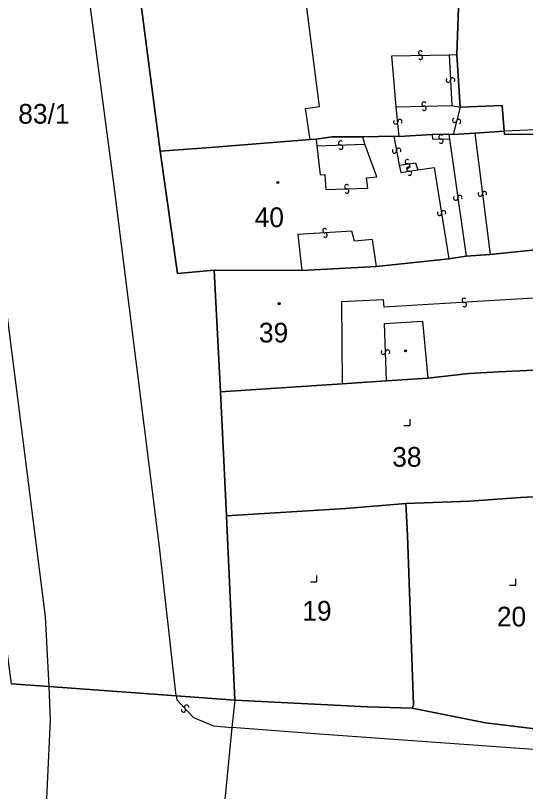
# Model space of a CAD drawing. Extents: x -600309 to -598967, y -1161267 to -1160292.
# Drawn here: x -599088.5 to -599044.5, y -1160929.6 to -1160862.6 of the extents above; entities that cross this region are included whole.
import ezdxf

# ---------------------------------------------------------------- set-up
doc = ezdxf.new("R2010")
doc.units = 0
for name, color, linetype in [('Level 1', 7, 'Continuous'), ('Level 13', 7, 'Continuous'), ('Level 3', 7, 'Continuous'), ('Level 4', 7, 'Continuous'), ('Level 5', 7, 'Continuous'), ('Level 57', 7, 'Continuous'), ('Level 60', 7, 'Continuous'), ('Vrstva 60', 7, 'Continuous')]:
    doc.layers.add(name, color=color, linetype=linetype)

msp = doc.modelspace()

# ---------------------------------------------------------------- linework, layer by layer
at = {"layer": 'Level 1'}
for points in [[(-599079.26, -1160849.31), (-599076, -1160874.31)], [(-599050.39, -1160865.97), (-599050.27, -1160861.91)], [(-599050.11, -1160870.52), (-599050.39, -1160865.97)], [(-599046.32, -1160872.59), (-599046.48, -1160870.37), (-599050.11, -1160870.52)], [(-599062.53, -1160873.27), (-599061.17, -1160873.09), (-599058.51, -1160873.09)], [(-599058.51, -1160873.09), (-599055.83, -1160873.02)], [(-599055.83, -1160873.02), (-599055.37, -1160873.06)], [(-599055.37, -1160873.06), (-599052.52, -1160872.87)], [(-599052.52, -1160872.87), (-599051.1, -1160872.86)], [(-599051.1, -1160872.86), (-599050.73, -1160872.87)], [(-599050.73, -1160872.87), (-599048.86, -1160872.76)], [(-599048.86, -1160872.76), (-599046.32, -1160872.59)], [(-599046.32, -1160872.59), (-599046.29, -1160872.87), (-599043.48, -1160872.85)], [(-599063.07, -1160873.31), (-599071.67, -1160874), (-599076, -1160874.31)], [(-599063.07, -1160873.31), (-599062.53, -1160873.27)], [(-599071.35, -1160884.59), (-599074.51, -1160884.88), (-599076, -1160874.31)], [(-599047.54, -1160883.24), (-599042.48, -1160882.73)], [(-599057.34, -1160884.28), (-599051.08, -1160883.6)], [(-599051.08, -1160883.6), (-599049.6, -1160883.39)], [(-599049.6, -1160883.39), (-599047.54, -1160883.24)], [(-599063.77, -1160884.62), (-599057.34, -1160884.28)], [(-599071.35, -1160884.59), (-599063.77, -1160884.62)], [(-599070.8, -1160895.09), (-599071.35, -1160884.59)], [(-599052.9, -1160893.91), (-599049.37, -1160893.52), (-599046.77, -1160893.37), (-599042.54, -1160893.17)], [(-599070.8, -1160895.09), (-599060.31, -1160894.39)], [(-599060.31, -1160894.39), (-599056.47, -1160894.14)], [(-599056.47, -1160894.14), (-599052.9, -1160893.91)], [(-599070.27, -1160905.8), (-599070.8, -1160895.09)], [(-599054.81, -1160904.75), (-599049.3, -1160904.54), (-599044.9, -1160904.22), (-599038.43, -1160903.87), (-599038.03, -1160903.85), (-599037.03, -1160903.8)], [(-599070.27, -1160905.8), (-599060, -1160905.16), (-599054.81, -1160904.75)], [(-599054.81, -1160904.75), (-599054.77, -1160905.26), (-599054.66, -1160907.49), (-599054.14, -1160922.13), (-599054.25, -1160922.4)], [(-599069.57, -1160921.71), (-599070.27, -1160905.8)], [(-599088.82, -1160920.31), (-599085.6, -1160920.54)], [(-599085.6, -1160920.54), (-599074.61, -1160921.34)], [(-599074.61, -1160921.34), (-599069.57, -1160921.71)], [(-599069.57, -1160921.71), (-599069.81, -1160924.08)], [(-599069.57, -1160921.71), (-599058.1, -1160922.3), (-599054.25, -1160922.4)], [(-599054.25, -1160922.4), (-599047.92, -1160923.68), (-599043.41, -1160924.21), (-599042.61, -1160924.24), (-599040.58, -1160924.42), (-599036.88, -1160924.64)], [(-599069.81, -1160924.08), (-599070.52, -1160931.19)]]:
    msp.add_lwpolyline(points, dxfattribs=at)
at = {"layer": 'Level 13'}
for centre, start, end in [((-599053.541, -1160865.846), 38.29864, 270.39664), ((-599053.538, -1160866.214), 218.08419, 90.67419), ((-599051.134, -1160868.189), 130.17106, 2.76106), ((-599050.766, -1160868.172), 310.38552, 182.48352), ((-599053.234, -1160870.246), 39.04339, 271.14138), ((-599053.225, -1160870.614), 218.82893, 91.41893), ((-599055.684, -1160871.797), 133.17195, 5.26995), ((-599055.317, -1160871.762), 312.95749, 185.54749), ((-599050.598, -1160871.652), 112.37872, 344.96872), ((-599050.242, -1160871.749), 292.59317, 164.69117), ((-599051.766, -1160873.086), 36.58791, 268.68591), ((-599060.425, -1160873.606), 39.45278, 271.55078), ((-599051.773, -1160873.454), 216.37345, 88.96345), ((-599060.414, -1160873.974), 219.23833, 91.82833), ((-599055.781, -1160874.303), 137.62503, 10.21503), ((-599055.418, -1160874.238), 317.83949, 189.93749), ((-599054.684, -1160875.227), 45.44594, 277.54394), ((-599054.635, -1160875.592), 225.23148, 97.82148), ((-599054.539, -1160875.858), 47.08942, 279.18742), ((-599054.48, -1160876.222), 226.87496, 99.46496), ((-599059.903, -1160877.386), 38.9464, 271.04439), ((-599059.896, -1160877.754), 218.73194, 91.32194), ((-599048.017, -1160877.979), 314.55158, 186.64957), ((-599050.502, -1160878.365), 135.26458, 7.85458), ((-599050.137, -1160878.316), 315.47903, 187.57703), ((-599048.383, -1160878.022), 134.33712, 6.92712), ((-599051.902, -1160879.689), 136.45545, 9.04545), ((-599051.538, -1160879.632), 316.66991, 188.7679), ((-599061.791, -1160881.186), 40.8339, 273.4239), ((-599061.77, -1160881.554), 221.04835, 93.14635), ((-599049.77, -1160887.196), 40.60267, 273.19267), ((-599049.751, -1160887.564), 220.81713, 92.91513), ((-599056.744, -1160891.665), 129.4553, 1.55329), ((-599056.376, -1160891.654), 309.24084, 181.83084), ((-599073.995, -1160922.566), 170.41081, 43.00081), ((-599073.724, -1160922.315), 350.62527, 222.72327)]:
    msp.add_arc(centre, 0.184, start, end, dxfattribs=at)
at = {"layer": 'Level 3'}
for points in [[(-599074.61, -1160921.34), (-599076.07, -1160908.47), (-599080, -1160877.12), (-599086.34, -1160829.29), (-599093.48, -1160774.9), (-599099.55, -1160728.72), (-599108.28, -1160661.9), (-599113.87, -1160618.88), (-599121.68, -1160559.98), (-599125.21, -1160533.84), (-599124.87, -1160520.77), (-599126.96, -1160505.91), (-599130.17, -1160496.23), (-599134.63, -1160462.96), (-599139.07, -1160429.09), (-599139.87, -1160426.79)], [(-599132.64, -1160588.42), (-599131.72, -1160588.79), (-599129.51, -1160590.55), (-599127.91, -1160592.92), (-599123.64, -1160625.24), (-599119.43, -1160657.81), (-599114.01, -1160699.12), (-599108.57, -1160740.61), (-599104.57, -1160771), (-599100.55, -1160801.78), (-599094.65, -1160845.88), (-599085.93, -1160914.49), (-599085.6, -1160920.54)], [(-599063.07, -1160873.31), (-599063.45, -1160870.62), (-599062.25, -1160870.47), (-599065.13, -1160847.99)], [(-599055.63, -1160870.5), (-599056.01, -1160866.07), (-599051.06, -1160865.99)], [(-599051.06, -1160865.99), (-599050.39, -1160865.97)], [(-599051.06, -1160865.99), (-599050.83, -1160870.36)], [(-599055.63, -1160870.5), (-599050.83, -1160870.36)], [(-599050.83, -1160870.36), (-599050.11, -1160870.52)], [(-599055.37, -1160873.06), (-599055.63, -1160870.5)], [(-599050.11, -1160870.52), (-599050.73, -1160872.87)], [(-599026.6, -1160871.76), (-599046.32, -1160872.59)], [(-599058.35, -1160873.71), (-599058.51, -1160873.09)], [(-599055.83, -1160873.02), (-599055.37, -1160875.51)], [(-599052.52, -1160872.87), (-599052.5, -1160873.26), (-599051.04, -1160873.28)], [(-599051.1, -1160872.86), (-599051.04, -1160873.28)], [(-599048.86, -1160872.76), (-599047.54, -1160883.24)], [(-599062.53, -1160873.27), (-599062.48, -1160873.86)], [(-599062.48, -1160873.86), (-599058.35, -1160873.71)], [(-599062.48, -1160873.86), (-599062.21, -1160876.37), (-599061.78, -1160876.34), (-599061.72, -1160877.62), (-599058.08, -1160877.52), (-599058.19, -1160876.61), (-599057.3, -1160876.52), (-599058.35, -1160873.71)], [(-599051.04, -1160873.28), (-599049.6, -1160883.39)], [(-599055.37, -1160875.51), (-599053.96, -1160875.31), (-599053.78, -1160875.92)], [(-599055.37, -1160875.51), (-599055.24, -1160876.17), (-599053.78, -1160875.92)], [(-599053.78, -1160875.92), (-599052.37, -1160875.72), (-599051.08, -1160883.6)], [(-599057.34, -1160884.28), (-599057.68, -1160881.95), (-599059.23, -1160882.08), (-599059.45, -1160881.22), (-599064.12, -1160881.52), (-599063.77, -1160884.62)], [(-599042.87, -1160886.96), (-599056.66, -1160887.79), (-599056.74, -1160887.15), (-599060.36, -1160887.32), (-599060.31, -1160894.39)], [(-599056.47, -1160894.14), (-599056.65, -1160889.19), (-599053.37, -1160888.99), (-599052.9, -1160893.91)], [(-599085.6, -1160920.54), (-599085.49, -1160923.44), (-599085.84, -1160930.8), (-599090.96, -1160971.81), (-599096.26, -1161014.5), (-599102.48, -1161058.35)], [(-599074.61, -1160921.34), (-599074.57, -1160921.68), (-599073.14, -1160923.2), (-599071.41, -1160923.93), (-599069.81, -1160924.08)], [(-598967.108, -1160931.479), (-599062.66, -1160924.62), (-599069.81, -1160924.08)]]:
    msp.add_lwpolyline(points, dxfattribs=at)
at = {"layer": 'Level 5'}
for points in [[(-599054.97, -1160898.01), (-599054.42, -1160898.01), (-599054.42, -1160897.46)], [(-599063.03, -1160911.5), (-599062.48, -1160911.5), (-599062.48, -1160910.95)], [(-599045.85, -1160911.8), (-599045.3, -1160911.8), (-599045.3, -1160911.25)]]:
    msp.add_lwpolyline(points, dxfattribs=at)
for centre, radius in [((-599065.85, -1160877.02), 0.09), ((-599065.85, -1160877.02), 0.0521), ((-599065.73, -1160887.48), 0.09), ((-599065.73, -1160887.48), 0.0521), ((-599054.84, -1160891.55), 0.09), ((-599054.84, -1160891.55), 0.0521)]:
    msp.add_circle(centre, radius, dxfattribs=at)
at = {"layer": 'Level 60'}
for points in [[(-599104.44, -1160657.19), (-599086.32, -1160791.93), (-599086.43, -1160792.26), (-599085.92, -1160794.8), (-599083.59, -1160813.2), (-599081.28, -1160831.26), (-599079.26, -1160849.31), (-599076, -1160874.31), (-599074.51, -1160884.88), (-599071.35, -1160884.59), (-599070.8, -1160895.09), (-599070.27, -1160905.8), (-599069.57, -1160921.71), (-599074.61, -1160921.34), (-599085.6, -1160920.54), (-599088.82, -1160920.31), (-599101.41, -1160826.2), (-599106.61, -1160786.59), (-599107.12, -1160783.07), (-599107.61, -1160779.82)], [(-599050.27, -1160861.91), (-599050.39, -1160865.97), (-599050.11, -1160870.52), (-599046.48, -1160870.37), (-599046.32, -1160872.59), (-599048.86, -1160872.76), (-599050.73, -1160872.87), (-599051.1, -1160872.86), (-599052.52, -1160872.87), (-599055.37, -1160873.06), (-599055.83, -1160873.02), (-599058.51, -1160873.09), (-599061.17, -1160873.09), (-599062.53, -1160873.27), (-599063.07, -1160873.31), (-599071.67, -1160874), (-599076, -1160874.31), (-599079.26, -1160849.31)], [(-599042.48, -1160882.73), (-599047.54, -1160883.24), (-599049.6, -1160883.39), (-599051.08, -1160883.6), (-599057.34, -1160884.28), (-599063.77, -1160884.62), (-599071.35, -1160884.59), (-599074.51, -1160884.88), (-599076, -1160874.31), (-599071.67, -1160874), (-599063.07, -1160873.31), (-599062.53, -1160873.27), (-599061.17, -1160873.09), (-599058.51, -1160873.09), (-599055.83, -1160873.02), (-599055.37, -1160873.06), (-599052.52, -1160872.87), (-599051.1, -1160872.86), (-599050.73, -1160872.87), (-599048.86, -1160872.76), (-599046.32, -1160872.59), (-599046.29, -1160872.87), (-599043.48, -1160872.85)], [(-599088.82, -1160920.31), (-599085.6, -1160920.54), (-599074.61, -1160921.34), (-599069.57, -1160921.71), (-599069.81, -1160924.08), (-599070.52, -1160931.19)]]:
    msp.add_lwpolyline(points, dxfattribs=at)
for points in [[(-599046.29, -1160872.87), (-599046.32, -1160872.59), (-599046.48, -1160870.37), (-599050.11, -1160870.52), (-599050.39, -1160865.97), (-599050.27, -1160861.91), (-599030.78, -1160860.65), (-599026.6, -1160871.76), (-599026.53, -1160872.12), (-599042.83, -1160872.89), (-599043.48, -1160872.85)], [(-599037.14, -1160889.84), (-599037.16, -1160893.02), (-599038.61, -1160893.07), (-599039.54, -1160893.09), (-599040.02, -1160893.12), (-599042.54, -1160893.17), (-599046.77, -1160893.37), (-599049.37, -1160893.52), (-599052.9, -1160893.91), (-599056.47, -1160894.14), (-599060.31, -1160894.39), (-599070.8, -1160895.09), (-599071.35, -1160884.59), (-599063.77, -1160884.62), (-599057.34, -1160884.28), (-599051.08, -1160883.6), (-599049.6, -1160883.39), (-599047.54, -1160883.24), (-599042.48, -1160882.73), (-599039.85, -1160882.58), (-599037.22, -1160882.53)], [(-599060, -1160905.16), (-599070.27, -1160905.8), (-599070.8, -1160895.09), (-599060.31, -1160894.39), (-599056.47, -1160894.14), (-599052.9, -1160893.91), (-599049.37, -1160893.52), (-599046.77, -1160893.37), (-599042.54, -1160893.17), (-599040.02, -1160893.12), (-599039.54, -1160893.09), (-599038.61, -1160893.07), (-599037.16, -1160893.02), (-599037.16, -1160893.45), (-599037.03, -1160903.8), (-599038.03, -1160903.85), (-599038.43, -1160903.87), (-599044.9, -1160904.22), (-599049.3, -1160904.54), (-599054.81, -1160904.75)], [(-599047.92, -1160923.68), (-599054.25, -1160922.4), (-599054.14, -1160922.13), (-599054.66, -1160907.49), (-599054.77, -1160905.26), (-599054.81, -1160904.75), (-599049.3, -1160904.54), (-599044.9, -1160904.22), (-599038.43, -1160903.87), (-599038.03, -1160903.85), (-599037.03, -1160903.8), (-599037.16, -1160904.3), (-599037.18, -1160905.99), (-599037.1, -1160907.32), (-599037.05, -1160911.29), (-599036.93, -1160915.6), (-599036.88, -1160924.09), (-599036.88, -1160924.64), (-599040.58, -1160924.42), (-599042.61, -1160924.24), (-599043.41, -1160924.21)], [(-599058.1, -1160922.3), (-599069.57, -1160921.71), (-599070.27, -1160905.8), (-599060, -1160905.16), (-599054.81, -1160904.75), (-599054.77, -1160905.26), (-599054.66, -1160907.49), (-599054.14, -1160922.13), (-599054.25, -1160922.4)]]:
    msp.add_lwpolyline(points, close=True, dxfattribs=at)
at = {"layer": 'Vrstva 60'}
msp.add_lwpolyline([(-599043.41, -1160924.21), (-599047.92, -1160923.68), (-599054.25, -1160922.4), (-599058.1, -1160922.3), (-599069.57, -1160921.71), (-599069.81, -1160924.08), (-599070.52, -1160931.19)], dxfattribs=at)

# ---------------------------------------------------------------- texts
at = {"layer": 'Level 4'}
for s, p in [('40', (-599067.85, -1160880.87)), ('39', (-599067.48, -1160890.83)), ('38', (-599055.98, -1160901.56)), ('19', (-599063.74, -1160914.85)), ('20', (-599046.95, -1160915.35))]:
    msp.add_text(s, height=1.7, dxfattribs=at).set_placement(p)
at = {"layer": 'Level 57'}
msp.add_text('83/1', height=1.7, dxfattribs=at).set_placement((-599088.25, -1160871.94))

doc.saveas('drawing.dxf')
